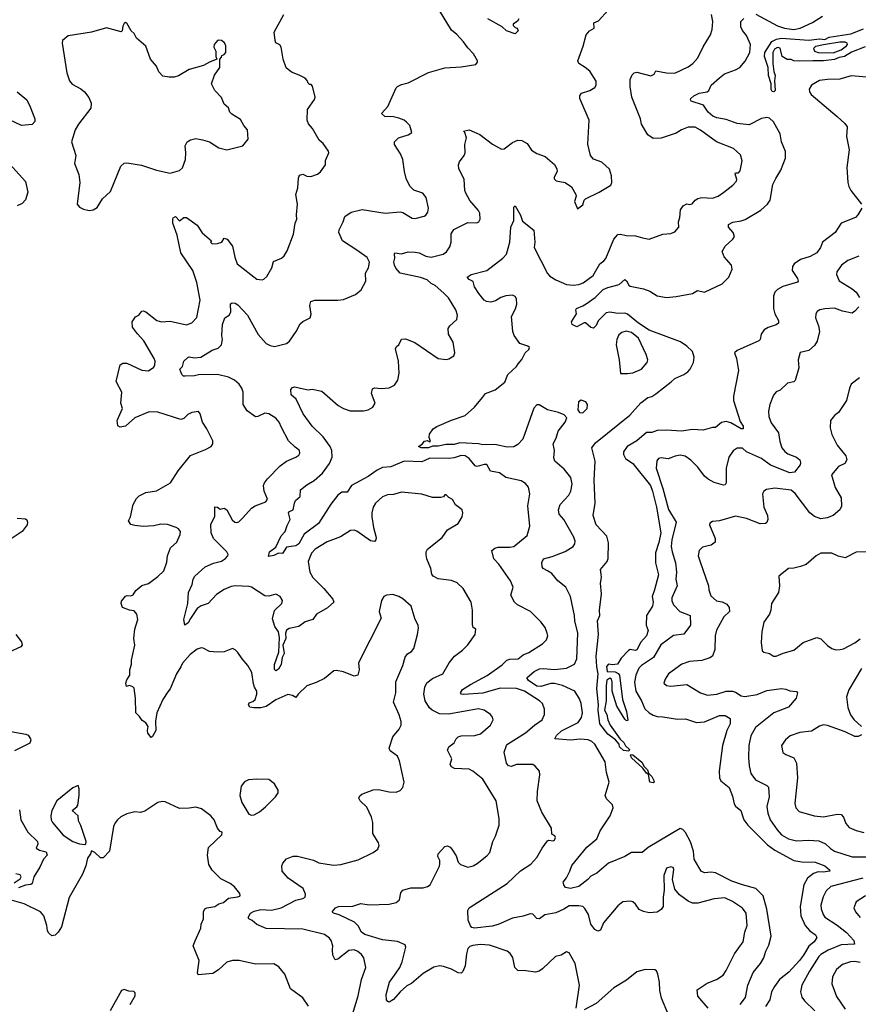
# Model space of a CAD drawing. Extents: x 1246230 to 1426786, y 660032 to 763141.
# Tile 442 of 566: x 1371733 to 1377932, y 698632 to 705908. Entities that reach past the tile are written whole.
import ezdxf

# ---------------------------------------------------------------- set-up
doc = ezdxf.new("R2010")
doc.units = 0

msp = doc.modelspace()

# ---------------------------------------------------------------- linework, layer by layer
at = {"layer": '0CON10XD'}
for points in [[(1374183.3, 698525), (1374234.4, 698695), (1374260, 698815), (1374292.5, 698905), (1374276, 698975), (1374259.7, 698999.7), (1374232.7, 699022.7), (1374203.9, 699033.9), (1374165, 699030), (1374085, 698966), (1374065, 698960), (1374047.5, 698995), (1374045.6, 699035), (1374046.5, 699065), (1374034.4, 699105), (1374022, 699122), (1373985, 699147.5), (1373826.5, 699186.5), (1373555, 699193.3), (1373485, 699222.5), (1373452.2, 699252.2), (1373426.2, 699265), (1373422.5, 699275), (1373440, 699305), (1373465, 699319.4), (1373515, 699332.5), (1373595, 699328.2), (1373665, 699345.4), (1373775, 699401.5), (1373825.8, 699414.2), (1373841.9, 699425), (1373846.4, 699446.4), (1373827.5, 699487.5), (1373717.5, 699565), (1373673.3, 699615), (1373670, 699655), (1373676.7, 699675), (1373705, 699706.2), (1373755, 699726.2), (1373785, 699726), (1373905, 699697.1), (1373945, 699678.1), (1374005, 699666.7), (1374055, 699661.5), (1374105.4, 699664.6), (1374235, 699699.2), (1374345, 699753.3), (1374380.7, 699779.3), (1374388.8, 699805), (1374383.8, 699825), (1374342, 699895), (1374342.5, 699975), (1374334.2, 700015), (1374299.8, 700089.8), (1374248.8, 700135), (1374240, 700155), (1374246.4, 700173.6), (1374262.5, 700185), (1374345, 700218.1), (1374385, 700220.8), (1374465, 700202.5), (1374515, 700200), (1374545, 700212.5), (1374565.9, 700234.1), (1374575.7, 700275), (1374541.3, 700431.3), (1374525.5, 700465.5), (1374472, 700505), (1374464.4, 700525), (1374491.2, 700608.8), (1374538, 700665), (1374552.5, 700695), (1374551.7, 700721.7), (1374537.7, 700772.3), (1374495.8, 700865.8), (1374512.5, 700935), (1374511.9, 701015), (1374564.2, 701135), (1374583.2, 701196.8), (1374598.8, 701221.2), (1374629.5, 701240.5), (1374645, 701262.5), (1374673.8, 701365), (1374680.8, 701415), (1374679.2, 701435), (1374656, 701475), (1374625.7, 701575), (1374565, 701628.8), (1374535, 701646.2), (1374490.7, 701659.3), (1374443.6, 701656.4), (1374423.6, 701646.4), (1374407.5, 701615), (1374390, 701535), (1374404, 701485), (1374236.7, 701155), (1374241.2, 701105), (1374232.5, 701065), (1374205, 701056.7), (1374125, 701088.8), (1374075, 701100), (1374055, 701096.7), (1373985, 701039.2), (1373925, 701010), (1373855, 700985.8), (1373790, 700925), (1373775, 700900), (1373750, 700915), (1373715, 700921.2), (1373625, 700882.5), (1373555, 700832.5), (1373515, 700822.9), (1373462.3, 700822.3), (1373435, 700828), (1373423.1, 700845), (1373429.2, 700860.8), (1373455, 700870), (1373473.8, 700885), (1373486.7, 700925), (1373486.2, 700945), (1373467.5, 700975), (1373460.7, 701000.7), (1373448.8, 701085), (1373420, 701135), (1373376.2, 701185), (1373345, 701232.5), (1373325, 701252.5), (1373305, 701262.5), (1373245, 701236.7), (1373195, 701233.8), (1373135, 701240), (1373090, 701265), (1373075, 701266), (1373045, 701256), (1372993.2, 701216.8), (1372935.7, 701154.3), (1372924.3, 701125), (1372891.9, 701075), (1372845, 700964), (1372828.2, 700941.8), (1372791.9, 700885), (1372745.6, 700785), (1372735.6, 700724.4), (1372739.2, 700655), (1372715, 700610), (1372705, 700603.3), (1372680.8, 700635), (1372676.2, 700655), (1372681.2, 700685), (1372665, 700712.5), (1372638.6, 700728.6), (1372618.9, 700758.9), (1372591.9, 700785), (1372587.5, 700895), (1372577.7, 700967.7), (1372568.3, 700978.3), (1372545, 700987.5), (1372521.7, 700981.7), (1372517.5, 701005), (1372525, 701030), (1372546.2, 701065), (1372547, 701103), (1372560, 701145), (1372558.8, 701175), (1372582.9, 701285), (1372575.8, 701335), (1372584.3, 701405), (1372605.8, 701475.8), (1372598.8, 701515), (1372578.8, 701538.8), (1372543.6, 701543.6), (1372493.6, 701563.6), (1372483.6, 701593.6), (1372485, 701610), (1372515, 701647.5), (1372527, 701653), (1372555, 701650), (1372572.3, 701657.7), (1372590.9, 701689.1), (1372635, 701726.2), (1372685, 701740.8), (1372755, 701793.8), (1372798, 701835), (1372819.7, 701900.3), (1372826, 701945), (1372848, 702005), (1372895, 702047.5), (1372920, 702105), (1372921.4, 702125), (1372905.8, 702145), (1372888.8, 702155), (1372825, 702178.5), (1372775, 702179.5), (1372725, 702168.9), (1372645, 702163.1), (1372585, 702169.2), (1372555, 702178.8), (1372536.7, 702205), (1372551.2, 702235), (1372571.4, 702325), (1372595, 702370), (1372615, 702388.8), (1372665.8, 702414.2), (1372745, 702426.7), (1372847.5, 702485), (1372904.5, 702575.5), (1372995, 702688.8), (1373107.3, 702732.7), (1373147.5, 702755), (1373160, 702775), (1373161.2, 702795), (1373115.8, 702885.8), (1373083.3, 702935), (1373067.5, 702995), (1373055, 703012.5), (1373004.1, 703005.9), (1372975, 702990), (1372945, 702960), (1372925, 702953.8), (1372755, 703006.7), (1372690.7, 703009.3), (1372585, 702966.7), (1372515, 702903.8), (1372475, 702897.5), (1372457, 702907), (1372453.3, 702945), (1372492.5, 703035), (1372480, 703075), (1372487.8, 703155), (1372446.9, 703235), (1372475, 703356.7), (1372495, 703370), (1372525, 703370.6), (1372635, 703317.1), (1372685, 703312.5), (1372725, 703340), (1372732.7, 703357.3), (1372733.3, 703385), (1372725.5, 703405), (1372650, 703535), (1372602.5, 703587.5), (1372566.2, 703635), (1372563.3, 703675), (1372588.8, 703711.2), (1372614.3, 703725.7), (1372635, 703753.3), (1372645, 703757.5), (1372665, 703750), (1372745.6, 703685.6), (1372780, 703675), (1372845, 703681.4), (1372965, 703654.2), (1373005, 703668), (1373042.9, 703707.1), (1373066.7, 703835), (1373041.1, 703965), (1373011.3, 704055), (1372923.2, 704185), (1372896.5, 704316.5), (1372864.4, 704405), (1372863.8, 704435), (1372867, 704443), (1372885, 704452.5), (1372915, 704422.5), (1372945, 704446.7), (1372965, 704446.2), (1373045, 704389.2), (1373081.7, 704331.7), (1373150, 704275), (1373142.5, 704265), (1373155, 704252.5), (1373195, 704254.2), (1373225.9, 704264.1), (1373245, 704292.5), (1373267.5, 704285), (1373305.8, 704235), (1373323, 704153), (1373340, 704105), (1373485, 703991.2), (1373525, 703986), (1373538.3, 703991.7), (1373558.8, 704011.2), (1373596.8, 704073.2), (1373608.9, 704121.1), (1373666.7, 704145), (1373687.2, 704162.8), (1373709.1, 704200.9), (1373755.8, 704324.2), (1373770, 704405), (1373781.9, 704435), (1373777.8, 704465), (1373786.7, 704545), (1373774.3, 704615), (1373788.6, 704665), (1373794.1, 704735.9), (1373801.2, 704758.8), (1373825, 704766.7), (1373855, 704751.2), (1373885, 704748.8), (1373933.6, 704766.4), (1373955, 704782.5), (1373992.5, 704835), (1373993.6, 704866.4), (1374017.5, 704925), (1374015, 704937.5), (1373975, 704993.3), (1373947, 705017), (1373898, 705105), (1373868.6, 705138.6), (1373856.7, 705165), (1373860, 705245), (1373910.9, 705319.1), (1373916, 705335), (1373897, 705417), (1373888.3, 705428.3), (1373875, 705430), (1373865, 705440), (1373858.3, 705458.3), (1373842.5, 705475), (1373799.1, 705499.1), (1373740.9, 705520.9), (1373701.8, 705551.8), (1373680.6, 705615), (1373665.8, 705705.8), (1373655, 705722.5), (1373627, 705737), (1373620, 705755), (1373614, 705815), (1373686.2, 705945)], [(1374325, 702057.1), (1374225, 702129.2), (1374205, 702135.8), (1374177.3, 702132.7), (1374105, 702087.5), (1374005, 702049.5), (1373916.7, 701995), (1373888.5, 701965), (1373864.5, 701905), (1373876.9, 701825), (1373900, 701785), (1373980.8, 701705), (1374046.8, 701626.8), (1374055.8, 701604.2), (1374008.7, 701561.3), (1373926.7, 701515), (1373900, 701475), (1373842.3, 701457.7), (1373795, 701424.4), (1373725, 701410), (1373705, 701396.9), (1373698.4, 701375), (1373700.2, 701335), (1373677.4, 701285), (1373688.6, 701225), (1373674, 701196), (1373666.4, 701143.6), (1373645, 701108.4), (1373625, 701096.8), (1373615.2, 701105.2), (1373617.2, 701142.8), (1373648.7, 701235), (1373653.9, 701343.9), (1373645, 701384.2), (1373617.5, 701425), (1373600.3, 701479.7), (1373616.9, 701543.1), (1373669.2, 701595), (1373674.3, 701615), (1373658.6, 701645), (1373625, 701664), (1373575, 701648.6), (1373545, 701650), (1373446, 701715), (1373429.3, 701719.3), (1373325, 701723.8), (1373295, 701718.8), (1373245, 701697.8), (1373188.6, 701661.4), (1373125, 701594), (1373075, 701576), (1373045, 701555.8), (1372995, 701484), (1372979.2, 701450.8), (1372953.3, 701433.3), (1372945.5, 701475), (1372974.4, 701595), (1372980, 701675), (1373008, 701735), (1373016, 701775), (1373028, 701795), (1373104.2, 701865), (1373165, 701892.5), (1373225, 701907.8), (1373254.6, 701925.4), (1373272, 701945), (1373274, 701955), (1373264.2, 701975), (1373165.8, 702075), (1373146.9, 702115), (1373145, 702180), (1373174.1, 702235.9), (1373175, 702307.5), (1373195, 702306.2), (1373215, 702290), (1373245, 702297.5), (1373265, 702286.7), (1373303.1, 702213.1), (1373323.8, 702195), (1373337.7, 702192.3), (1373351.7, 702198.3), (1373382.1, 702227.9), (1373445, 702297.5), (1373473.3, 702315), (1373552.5, 702345), (1373563.8, 702365), (1373540.8, 702425), (1373535.8, 702465), (1373542.9, 702485), (1373564.3, 702515), (1373658, 702612), (1373705, 702645.8), (1373775, 702675.8), (1373795, 702691.2), (1373804, 702705), (1373801.2, 702725), (1373768.1, 702748.1), (1373720.6, 702795), (1373666.9, 702895), (1373651.9, 702935), (1373625, 702964.4), (1373575, 702996.5), (1373545, 703001.4), (1373492.5, 702975), (1373475, 702974), (1373415, 703018), (1373384.6, 703065), (1373384.6, 703155), (1373375.3, 703185), (1373353.8, 703215), (1373321.1, 703245), (1373276.1, 703266.1), (1373194, 703286), (1373055, 703284.4), (1373025, 703275.5), (1372955, 703273.1), (1372943.8, 703273.8), (1372932.2, 703285), (1372916.7, 703325), (1372936.7, 703345), (1372946.2, 703385), (1372975, 703412), (1372985, 703417.5), (1373025, 703410), (1373072.5, 703415), (1373155, 703466.7), (1373198.6, 703481.4), (1373224.4, 703505), (1373232.5, 703545), (1373226.5, 703575), (1373230.8, 703655), (1373248.8, 703705), (1373280, 703725), (1373292.9, 703747.1), (1373291.7, 703808.3), (1373304.4, 703815.6), (1373325, 703813.3), (1373345, 703801.1), (1373417.3, 703725), (1373495, 703580.8), (1373554, 703515), (1373585, 703499.2), (1373615, 703494.2), (1373705, 703516), (1373726.4, 703533.6), (1373776.2, 703605), (1373805, 703660), (1373825, 703678.8), (1373880, 703705), (1373887.5, 703732.5), (1373878, 703795), (1373884.2, 703825.8), (1373915, 703835.8), (1374085, 703834.4), (1374125, 703840.6), (1374215, 703877.5), (1374257.9, 703912.1), (1374291.2, 703975), (1374288.8, 704035), (1374311.2, 704075), (1374318.9, 704115), (1374300.9, 704150.9), (1374225.4, 704205.4), (1374119.2, 704275), (1374092.5, 704335), (1374094, 704355), (1374124, 704415), (1374135, 704452.5), (1374184, 704485), (1374265, 704506.5), (1374435, 704478.5), (1374545, 704487.5), (1374565, 704482), (1374635, 704442.5), (1374655, 704438.6), (1374722.5, 704455), (1374735.9, 704464.1), (1374748.8, 704485), (1374753.3, 704515), (1374736.7, 704595), (1374712.5, 704625), (1374645, 704648.8), (1374617.7, 704677.7), (1374590, 704735), (1374576, 704785), (1374564, 704875), (1374547, 704917), (1374502, 704985), (1374503.3, 705005), (1374533.3, 705035), (1374605, 705056.7), (1374632.5, 705075), (1374616, 705125), (1374591.4, 705151.4), (1374573.8, 705165), (1374535, 705180), (1374495, 705188.9), (1374432, 705192), (1374407.5, 705215), (1374453.2, 705266.8), (1374515.8, 705404.2), (1374525.7, 705414.3), (1374555, 705430), (1374605, 705442), (1374755, 705517.5), (1374875, 705551.4), (1374995, 705560), (1375105, 705577.5), (1375117, 705593), (1375117.5, 705605), (1375086.7, 705655), (1375045, 705698.8), (1375014.3, 705744.3), (1374965, 705798.8), (1374925, 705831.2), (1374836.6, 705976.6)], [(1376820.6, 698605), (1376745, 698693.3), (1376741.4, 698738.6), (1376815, 698788.1), (1376883.8, 698816.2), (1376931.7, 698848.3), (1376955, 698882), (1377017.5, 699005), (1377081.5, 699095), (1377093.9, 699166.1), (1377111.1, 699215), (1377103.5, 699305), (1377075, 699341.9), (1377002.2, 699392.2), (1376945, 699418), (1376865, 699411.8), (1376745, 699380), (1376705, 699380.4), (1376674.1, 699394.1), (1376610.6, 699440.6), (1376574.3, 699484.3), (1376558, 699555), (1376568.3, 699628.3), (1376563, 699643), (1376545, 699647.5), (1376515, 699637.5), (1376494.2, 699585), (1376496.2, 699475), (1376489.2, 699425), (1376489.4, 699355), (1376475, 699332.5), (1376445, 699314.2), (1376385, 699309.2), (1376345, 699317.1), (1376312.2, 699332.2), (1376285, 699373.3), (1376265, 699388.8), (1376245, 699393.8), (1376191.2, 699388.8), (1376155, 699360), (1376048.6, 699235), (1376025, 699180), (1376006.4, 699173.6), (1375985, 699186), (1375953.9, 699223.9), (1375938.1, 699295), (1375909.8, 699339.8), (1375894.5, 699354.5), (1375865, 699360.6), (1375795, 699360.6), (1375754.7, 699335.3), (1375695, 699309.4), (1375615, 699294.4), (1375575, 699263.5), (1375555, 699265.5), (1375525, 699298.9), (1375505, 699300.5), (1375455, 699283.2), (1375375, 699268.1), (1375268.6, 699221.4), (1375225, 699208.8), (1375095, 699194.7), (1375075, 699200.9), (1375065, 699211.5), (1375048.1, 699255), (1375044.7, 699325), (1375055, 699344.2), (1375335, 699525.4), (1375435, 699618.9), (1375512, 699668), (1375555, 699716), (1375595.7, 699785), (1375635, 699840), (1375645, 699846.2), (1375675, 699840), (1375685.6, 699845), (1375694.2, 699865), (1375688, 699878), (1375665, 699890), (1375663.9, 699933.9), (1375593, 700053), (1375558.8, 700135), (1375560.8, 700205), (1375578.3, 700328.3), (1375573.9, 700353.9), (1375542.7, 700392.7), (1375525, 700404), (1375405, 700403.1), (1375365, 700389.1), (1375345, 700394.1), (1375331.2, 700415), (1375313.3, 700495), (1375330, 700545), (1375339.2, 700555), (1375471.3, 700638.7), (1375537.5, 700695), (1375595, 700734.2), (1375613.1, 700775), (1375613, 700813), (1375596.9, 700855), (1375575.9, 700875.9), (1375465, 700947.4), (1375405.3, 700964.7), (1375285, 700969.5), (1375155, 700932.5), (1375015, 700920.5), (1374998.1, 700925), (1374991.8, 700935), (1375005, 700957.5), (1375065, 700996.5), (1375188.8, 701061.2), (1375298.6, 701141.4), (1375333.3, 701175), (1375355, 701182), (1375416.7, 701185), (1375454.5, 701215.5), (1375495, 701231.4), (1375596.7, 701295), (1375628, 701325), (1375635.8, 701354.2), (1375632.5, 701375), (1375617, 701417), (1375585, 701458.8), (1375507.5, 701535), (1375412, 701585), (1375390, 701605), (1375364.3, 701655), (1375379.6, 701715), (1375361.4, 701761.4), (1375275, 701885.7), (1375238.6, 701925), (1375223.8, 701985), (1375245, 702004), (1375269.7, 702010.3), (1375355, 702009.1), (1375385, 702014.6), (1375485, 702096.2), (1375503.1, 702165), (1375488.8, 702315), (1375503.3, 702405), (1375494.3, 702454.3), (1375470.8, 702480.8), (1375439.7, 702499.7), (1375325, 702525.5), (1375278.4, 702558.4), (1375212.1, 702572.1), (1375185, 702620), (1375165, 702621.4), (1375115, 702606.5), (1375100.5, 702610.5), (1375055.8, 702665.8), (1375025, 702685.4), (1374995, 702686.9), (1374945, 702670.4), (1374906.1, 702666.1), (1374765, 702668.4), (1374728.6, 702651.4), (1374705, 702640.3), (1374575, 702645.4), (1374475, 702603.3), (1374415, 702598.9), (1374375, 702580.4), (1374307.5, 702532.5), (1374185.4, 702465), (1374152.3, 702417.7), (1374115, 702416.4), (1374085.4, 702395), (1374032.7, 702327.3), (1373942.5, 702185), (1373835, 702106.2), (1373795, 702034.5), (1373775, 702021.2), (1373705, 702010), (1373675.8, 701964.2), (1373645, 701966.2), (1373611.5, 701948.5), (1373571.7, 701941.7), (1373580.4, 701975), (1373625, 702010), (1373666, 702095), (1373695, 702126.2), (1373708.7, 702171.3), (1373732.2, 702215), (1373720, 702265), (1373726.1, 702273.9), (1373754.2, 702285.8), (1373762.9, 702335), (1373772.5, 702355), (1373806, 702385), (1373807.5, 702435), (1373855, 702471.4), (1373908.3, 702501.7), (1373972, 702558), (1374022.7, 702627.3), (1374042.2, 702675), (1374040.3, 702725), (1374027.5, 702755), (1373976.1, 702826.1), (1373895, 702904.2), (1373828, 702995), (1373776.2, 703105), (1373738.8, 703135), (1373736.7, 703175), (1373749.3, 703190.7), (1373765, 703193.8), (1373865, 703172.5), (1373895, 703177.5), (1373965, 703162.5), (1374086.9, 703056.9), (1374125, 703034.4), (1374175, 703018.6), (1374275, 703018.6), (1374307.5, 703025), (1374343.3, 703045), (1374361.2, 703075), (1374333.8, 703145), (1374340.7, 703179.3), (1374355, 703186.7), (1374405, 703182), (1374463, 703187), (1374502.1, 703207.9), (1374527.5, 703245), (1374536.7, 703295), (1374531.9, 703385), (1374510, 703475), (1374518, 703492), (1374536.2, 703505), (1374555, 703546.2), (1374585, 703549.2), (1374652.4, 703522.4), (1374825, 703404), (1374885, 703397.5), (1374905, 703402.5), (1374942.5, 703425), (1374950, 703445), (1374936, 703525), (1374903.3, 703585), (1374900, 703625), (1374912.5, 703645), (1374965, 703692.5), (1374968.8, 703725), (1374957.5, 703765), (1374903.2, 703853.2), (1374866.9, 703886.9), (1374805, 703944), (1374775, 703959.2), (1374745.3, 703985.3), (1374695, 704002.2), (1374546.2, 704035), (1374512.6, 704072.6), (1374502.8, 704092.8), (1374498.9, 704115), (1374505.5, 704145), (1374503.2, 704176.8), (1374506.1, 704183.9), (1374555, 704178.1), (1374605, 704192.2), (1374655, 704190.8), (1374685, 704185.4), (1374735, 704161.2), (1374775, 704153.6), (1374863.3, 704175), (1374886.7, 704193.3), (1374911.7, 704228.3), (1374921.1, 704265), (1374921.1, 704325), (1374942.2, 704357.8), (1375045, 704409.2), (1375113, 704407), (1375126.1, 704413.9), (1375136.2, 704435), (1375135, 704477.5), (1375125, 704498.8), (1375060.9, 704570.9), (1375030.5, 704625), (1375023.4, 704646.6), (1375018.5, 704728.5), (1374978.6, 704805), (1374975.8, 704835), (1374982.9, 704857.1), (1375018.8, 704905), (1375025.8, 704925), (1375024.3, 704985.7), (1375035.8, 705035.8), (1375023.6, 705073.6), (1375013.3, 705085), (1375055, 705093.3), (1375135, 705060), (1375227.6, 704987.6), (1375295, 704950), (1375315, 704954), (1375375, 705000), (1375415, 705018.6), (1375445, 705016), (1375483.6, 704993.6), (1375515, 704943.8), (1375555, 704918), (1375615.8, 704895.8), (1375685, 704837.5), (1375703.8, 704805), (1375706.2, 704785), (1375683.3, 704745), (1375683, 704733), (1375697.5, 704717.5), (1375765, 704704), (1375811.7, 704671.7), (1375844, 704615), (1375846.1, 704603.9), (1375833.8, 704565), (1375855, 704510), (1375895, 704540), (1375906.1, 704573.9), (1375915.9, 704584.1), (1376016.4, 704633.6), (1376101.2, 704685), (1376110, 704705), (1376108, 704755), (1376092.3, 704802.3), (1376036.7, 704855), (1375975, 704877.5), (1375950.8, 704905), (1375932.7, 704987.3), (1375941.4, 705165), (1375873.1, 705325), (1375874.2, 705345), (1375885.7, 705364.3), (1375946.6, 705383.4), (1375984.4, 705405.6), (1375994.2, 705425), (1375994.2, 705454.2), (1375946.6, 705526.6), (1375913.8, 705555), (1375865, 705583.8), (1375857.5, 705605), (1375897.2, 705712.8), (1375919.2, 705795), (1375943.8, 705825), (1375978, 705845), (1375977.5, 705885), (1376011.1, 705898.9), (1376081.7, 705978.3)], [(1375355.9, 704265), (1375361.9, 704375), (1375384.5, 704425), (1375386.4, 704523.6), (1375395, 704533.3), (1375435, 704464), (1375450, 704420), (1375532.7, 704352.7), (1375540, 704265), (1375535.8, 704225), (1375633.1, 704033.1), (1375651.8, 704011.8), (1375695.5, 703985.5), (1375775, 703951.1), (1375825, 703945.6), (1375865, 703950.5), (1375897.4, 703962.6), (1375971.7, 704018.3), (1376020, 704105), (1376051.2, 704125), (1376065, 704144), (1376125.7, 704285), (1376155, 704320), (1376175, 704324.2), (1376215, 704314.4), (1376285, 704310), (1376336.7, 704295), (1376385, 704286), (1376487.3, 704322.7), (1376545, 704328.8), (1376575, 704340), (1376603.8, 704375), (1376603.3, 704415), (1376613, 704447), (1376617, 704503), (1376637, 704533), (1376665, 704547.5), (1376685, 704542.5), (1376703.6, 704546.4), (1376725, 704573.3), (1376745, 704586.2), (1376776.1, 704593.9), (1376855, 704589.4), (1376895, 704602.9), (1376937.6, 704632.4), (1377003.8, 704685), (1377030.8, 704715), (1377034, 704726), (1377020.7, 704769.3), (1377024.2, 704775.8), (1377045, 704776.2), (1377059.4, 704790.6), (1377072, 704865), (1377060.3, 704910.3), (1377010, 704955), (1376884, 705005), (1376765, 705092.5), (1376725, 705112.5), (1376675, 705114), (1376625, 705094), (1376585, 705069.2), (1376475, 705032.5), (1376415, 705029.4), (1376376.4, 705056.4), (1376328.8, 705135), (1376320.6, 705175), (1376256.9, 705335), (1376244.6, 705415.4), (1376245.8, 705465), (1376259.5, 705500.5), (1376274.3, 705515.7), (1376295, 705520), (1376397.3, 705492.7), (1376423.3, 705505), (1376435, 705529.2), (1376515, 705514.7), (1376575, 705513.3), (1376675, 705560), (1376708.6, 705585), (1376744.4, 705625), (1376783.8, 705706.2), (1376840, 705795), (1376852.5, 705835), (1376855.7, 705894.3), (1376847.5, 705945)], [(1377175, 705948.9), (1377335, 705863.5), (1377385, 705845.5), (1377455, 705836.6), (1377501.2, 705845), (1377593.5, 705886.5), (1377667.5, 705935)], [(1372245, 704497.5), (1372275, 704502.5), (1372305, 704520), (1372345, 704584), (1372405, 704637.5), (1372480.8, 704825), (1372505, 704847.5), (1372525, 704851.2), (1372632.7, 704832.7), (1372745, 704796), (1372845.9, 704774.1), (1372915, 704793.3), (1372935, 704812.5), (1372958, 704875), (1372962, 704925), (1372956, 704975), (1372971.2, 705005), (1372995, 705020), (1373035, 705029.2), (1373085, 705020), (1373135, 705006.2), (1373205, 704961.2), (1373265, 704946.2), (1373382.5, 704975), (1373422.5, 705025), (1373416, 705095), (1373390, 705125), (1373365, 705170), (1373300.5, 705210.5), (1373286.7, 705225), (1373275.8, 705255.8), (1373244.2, 705284.2), (1373225, 705333.3), (1373176, 705385), (1373150, 705435), (1373172.3, 705497.7), (1373212.5, 705555), (1373213, 705617), (1373225, 705630), (1373227.5, 705642.5), (1373245, 705650), (1373257.5, 705665), (1373256, 705715), (1373245.8, 705735.8), (1373225, 705753.3), (1373205, 705757.5), (1373195, 705753.3), (1373171.2, 705725), (1373168.8, 705705), (1373182.5, 705675), (1373182.5, 705635), (1373190, 705615), (1373135, 705594), (1373090.9, 705569.1), (1372985, 705540), (1372905.8, 705494.2), (1372875, 705484.2), (1372837.3, 705482.7), (1372791.7, 705491.7), (1372762, 705522), (1372744, 705565), (1372698.8, 705615), (1372665, 705712.5), (1372595, 705772.5), (1372580, 705805), (1372556.7, 705826.7), (1372525, 705882.5), (1372515, 705887.5), (1372505, 705880), (1372495, 705860), (1372490, 705825), (1372481.7, 705818.3), (1372373.3, 705846.7), (1372263.8, 705816.2), (1372092, 705788), (1372050, 705755), (1372046.7, 705735), (1372081.2, 705515), (1372101.2, 705455), (1372121.2, 705431.2), (1372185, 705398), (1372211.2, 705375), (1372244.1, 705334.1), (1372262, 705292), (1372258.8, 705255), (1372166.2, 705135), (1372143.3, 705095), (1372116.2, 705005), (1372146.7, 704905), (1372138.8, 704845), (1372168.8, 704765), (1372176.1, 704703.9), (1372157.5, 704545), (1372173.6, 704523.6), (1372205, 704507.5), (1372245, 704497.5)], [(1375422.5, 705915), (1375412.9, 705897.1), (1375380, 705875), (1375380, 705865), (1375395, 705850), (1375410, 705845), (1375416.7, 705826.7), (1375395, 705803.3), (1375330, 705825), (1375300, 705855), (1375193.8, 705915)], [(1376548.1, 703231.9), (1376575, 703255.4), (1376642.5, 703285), (1376671.1, 703305), (1376689.6, 703325), (1376712.5, 703375), (1376717.7, 703415), (1376707.1, 703455), (1376665, 703496.4), (1376618.5, 703528.5), (1376385, 703614.4), (1376306.6, 703665), (1376225, 703732.4), (1376205, 703740), (1376155, 703736), (1376095, 703747.3), (1376068.9, 703741.1), (1376007.7, 703682.3), (1375995, 703647.5), (1375975, 703627.5), (1375955, 703632.5), (1375915, 703667.5), (1375905, 703667.5), (1375851.7, 703638.3), (1375817.5, 703655), (1375812.5, 703675), (1375848.8, 703735), (1375843.3, 703765), (1375847.5, 703775), (1375895, 703792.5), (1375920.9, 703809.1), (1375985.5, 703854.5), (1376045.6, 703915), (1376079.7, 703929.7), (1376165, 703951.9), (1376205, 703988), (1376218.6, 703978.6), (1376234.4, 703945), (1376245, 703937.8), (1376345, 703920.3), (1376391.3, 703901.3), (1376445, 703867.8), (1376515, 703855.6), (1376585, 703861.4), (1376705, 703884.3), (1376744.1, 703905.9), (1376795.6, 703894.4), (1376925, 703956.1), (1376974.6, 704005), (1376998.8, 704065), (1376993.3, 704095), (1376940, 704155), (1376924.3, 704194.3), (1376946.6, 704233.4), (1377003.8, 704285), (1377016.2, 704305), (1377006.9, 704335), (1376971.4, 704375), (1376972.9, 704395), (1377005, 704411.4), (1377065, 704420.6), (1377095, 704431.4), (1377210.4, 704499.6), (1377259.2, 704545), (1377280.6, 704575), (1377300.7, 704689.3), (1377320.8, 704735), (1377360, 704795), (1377392.5, 704885), (1377394.2, 704935), (1377364.4, 705005), (1377354.5, 705065), (1377305, 705151.9), (1377275, 705179.6), (1377255, 705184.5), (1377215, 705177.3), (1377125, 705130), (1377035, 705140), (1376955, 705171.2), (1376885, 705183.1), (1376855.6, 705195), (1376820.7, 705225), (1376786.7, 705276.7), (1376696, 705305), (1376690, 705315), (1376692.9, 705325), (1376715.4, 705344.6), (1376755.4, 705364.6), (1376815, 705375.8), (1376826, 705385), (1376845, 705423.8), (1376905, 705478), (1376942.8, 705507.2), (1377025, 705536.5), (1377054.7, 705555.3), (1377095, 705601.5), (1377129.8, 705665), (1377135.3, 705725.3), (1377105, 705791.2), (1377076.8, 705826.8), (1377064.3, 705855), (1377064.2, 705895), (1377084.5, 705915.5)], [(1377982.8, 705707.2), (1377881.3, 705668.7), (1377829.2, 705635), (1377790.7, 705629.3), (1377755, 705612.7), (1377675, 705603.8), (1377595.4, 705604.6), (1377495, 705600.6), (1377454.5, 705604.5), (1377435, 705614), (1377405, 705614), (1377369.2, 705635), (1377355, 705696.7), (1377335, 705703.3), (1377310.9, 705689.1), (1377298.6, 705665), (1377298.6, 705585), (1377307.5, 705525), (1377318.1, 705495), (1377312.2, 705455), (1377317.3, 705385), (1377306.2, 705375), (1377295, 705376.9), (1377288.1, 705391.9), (1377286.9, 705435), (1377268.9, 705495), (1377265.6, 705555.6), (1377237.5, 705635), (1377241.4, 705665), (1377293, 705747), (1377326.7, 705765), (1377365, 705771.5), (1377565, 705755.5), (1377645, 705765.5), (1377685, 705762.5), (1377715, 705778.1), (1377875.7, 705804.3), (1377970.6, 705839.4)], [(1377745, 705662.5), (1377805, 705686), (1377843.8, 705715), (1377851.2, 705725), (1377850, 705735), (1377835, 705741.4), (1377795, 705742.9), (1377675, 705723.1), (1377615, 705710), (1377600.8, 705695), (1377608.8, 705675), (1377634.3, 705664.3), (1377745, 705662.5)], [(1378025, 705480.8), (1377877.9, 705492.1), (1377795, 705467.5), (1377703.8, 705466.2), (1377645, 705457.8), (1377585, 705424), (1377568, 705395), (1377570.8, 705375), (1377582.9, 705355), (1377775, 705192.1), (1377831.7, 705141.7), (1377849.6, 705115), (1377844.7, 705045), (1377864.7, 704945), (1377847.8, 704815), (1377854, 704704), (1377860.9, 704675), (1377876.9, 704645), (1377956.2, 704545)], [(1371714.6, 705374.6), (1371784.3, 705315), (1371810.6, 705265), (1371844.4, 705175), (1371844.4, 705155), (1371825, 705133.5), (1371745, 705125.6), (1371615, 705187.5)], [(1371610.8, 704895), (1371775, 704713.3), (1371793.9, 704633.9), (1371776.7, 704576.7), (1371751.3, 704548.7), (1371715, 704532.2)], [(1377957.5, 704515), (1377928.8, 704465), (1377910, 704445), (1377805.8, 704404.2), (1377760.8, 704335), (1377667.2, 704262.8), (1377651.4, 704225), (1377624.2, 704185), (1377575, 704158.9), (1377503.8, 704135), (1377456.6, 704103.4), (1377444.2, 704085), (1377441.9, 704055), (1377481.1, 703995), (1377487.5, 703975), (1377482.7, 703967.3), (1377373.1, 703936.9), (1377334.3, 703915), (1377315.4, 703894.6), (1377304.1, 703865.9), (1377304.6, 703775), (1377315.3, 703735.3), (1377342.9, 703685), (1377340.8, 703665), (1377325, 703652.2), (1377265.4, 703634.6), (1377234.7, 703615.3), (1377214.4, 703585), (1377206, 703545), (1377196.7, 703535), (1377035, 703464.2), (1377015.8, 703445), (1377032.2, 703405), (1377045.3, 703315.3), (1377009.1, 703125), (1377008.2, 703095), (1377057.9, 702937.9), (1377080, 702905), (1377080, 702885), (1377065, 702884.4), (1376990, 702930), (1376955, 702939.6), (1376919.4, 702930.6), (1376875, 702893.8), (1376855, 702893.8), (1376785.6, 702874.4), (1376745, 702877.5), (1376705, 702880.7), (1376625, 702866.7), (1376514.1, 702875.9), (1376445, 702871.2), (1376405, 702857.3), (1376365, 702858), (1376294.2, 702795), (1376223.3, 702755), (1376196.2, 702715), (1376196.2, 702695), (1376210, 702665), (1376265, 702628), (1376394.3, 702465), (1376410, 702425), (1376440, 702305), (1376471.1, 702115), (1376457.4, 702045), (1376432.8, 701967.2), (1376431.7, 701895), (1376453.8, 701805), (1376424.4, 701694.4), (1376406.9, 701645), (1376414.5, 701605), (1376410.5, 701575), (1376365.8, 701505), (1376363.1, 701435), (1376379.2, 701395), (1376365, 701354.3), (1376325, 701308.1), (1376295, 701252.7), (1376285, 701247.5), (1376246, 701254), (1376232.9, 701247.1), (1376179.4, 701190.6), (1376152.5, 701145), (1376115, 701140), (1376085, 701146.2), (1376070.7, 701129.3), (1376075, 701092), (1376135, 701088.1), (1376156.9, 701076.9), (1376165.6, 701065), (1376189.2, 700885), (1376218.1, 700795), (1376227.7, 700732.3), (1376225, 700727.5), (1376215, 700730), (1376205, 700740), (1376146.1, 700836.1), (1376112.5, 700945), (1376113.3, 701015), (1376107.5, 701035), (1376095, 701042.5), (1376072.5, 701027.5), (1376066.7, 700985), (1376066.7, 700875), (1376056, 700805), (1376073.3, 700775), (1376080, 700735), (1376097.1, 700695), (1376172.3, 700592.3), (1376197.5, 700567.5), (1376211.4, 700541.4), (1376240, 700515), (1376235, 700502.9), (1376195, 700506.9), (1376167.5, 700535), (1376164.4, 700555), (1376137.2, 700587.3), (1376079.1, 700629.1), (1376020.3, 700705), (1376007.6, 700805), (1376012.3, 700845), (1375998.9, 700965), (1376009.7, 701075), (1375997.8, 701125), (1375993.8, 701205), (1376010, 701365), (1376004.4, 701465), (1376020, 701505), (1376018.1, 701545), (1376032.9, 701665), (1376025.7, 701745), (1376034.3, 701785), (1376031.1, 701811.1), (1376026, 701845), (1376074.7, 701905.3), (1376082.2, 701927.7), (1376085, 702042.5), (1376071.8, 702091.8), (1375995, 702176.2), (1375971.8, 702245), (1375985.3, 702335), (1375978, 702505), (1375986.4, 702645), (1375963.1, 702745), (1375989.8, 702780.2), (1376243.6, 702986.4), (1376324.2, 703075.8), (1376374.8, 703115.2), (1376405.3, 703124.7), (1376435, 703142.7), (1376548.1, 703231.9)], [(1377057.9, 698632.1), (1377097, 698683), (1377116, 698774), (1377153.5, 698866.5), (1377208.5, 698935), (1377232.7, 698975), (1377248.1, 699025), (1377271.4, 699068.6), (1377287.1, 699135), (1377256.4, 699336.4), (1377227.3, 699435), (1377175, 699488.5), (1377075, 699514.1), (1376997.1, 699542.9), (1376875, 699603.5), (1376845, 699608.2), (1376795, 699603.1), (1376771.2, 699615), (1376717.8, 699705), (1376714.2, 699765), (1376692.3, 699832.3), (1376655, 699902.2), (1376635, 699924.3), (1376615, 699931.9), (1376378.3, 699791.7), (1376335, 699754.4), (1376255, 699753.5), (1376206.1, 699723.9), (1376085, 699675.5), (1375999.3, 699600.7), (1375955, 699579.6), (1375932.5, 699555), (1375865, 699503.3), (1375805, 699488.2), (1375766.7, 699495), (1375753.8, 699515), (1375750, 699535), (1375775, 699566.7), (1375800, 699615), (1375813.2, 699656.8), (1375925, 699794), (1375997.8, 699855), (1376022.5, 699915), (1376096.9, 700025), (1376120, 700085), (1376115.8, 700105.8), (1376070.7, 700150.7), (1376059.2, 700175), (1376090, 700275), (1376071.5, 700345), (1376060.6, 700425), (1375984.3, 700555), (1375960.8, 700575), (1375934, 700586), (1375875, 700591.4), (1375805, 700584.1), (1375687.5, 700595), (1375700.2, 700619.8), (1375738.1, 700651.9), (1375861.1, 700715), (1375885, 700751.2), (1375892.5, 700785), (1375882.7, 700855), (1375870.2, 700890.2), (1375835.6, 700945), (1375745, 700988.3), (1375685, 701003.4), (1375658.2, 701001.8), (1375585, 700981.8), (1375555, 700982.8), (1375494.8, 701024.8), (1375482.5, 701045), (1375535, 701090.5), (1375575, 701110.4), (1375605, 701113.8), (1375685, 701106.4), (1375774, 701116), (1375834, 701145), (1375850.9, 701185), (1375859.1, 701375), (1375835.6, 701465), (1375834.4, 701505), (1375803.1, 701645), (1375768.8, 701715), (1375710.3, 701760.3), (1375665, 701816), (1375633.3, 701835), (1375603.2, 701853.2), (1375595.8, 701865), (1375593, 701897), (1375603.8, 701925), (1375668.5, 701941.5), (1375765, 701978.9), (1375822.9, 702015), (1375836.9, 702035), (1375839.4, 702055), (1375828.9, 702085), (1375754.4, 702215), (1375720.6, 702255), (1375714.4, 702285), (1375726.9, 702325), (1375791.4, 702395), (1375806.9, 702423.1), (1375815.5, 702475), (1375806.7, 702525), (1375756.6, 702586.6), (1375688, 702645), (1375681.3, 702671.3), (1375687.1, 702725), (1375677.1, 702775), (1375697.8, 702815), (1375712, 702868), (1375763.8, 702935), (1375776.4, 702966.4), (1375758.1, 702988.1), (1375716.1, 703006.1), (1375635, 703025.3), (1375572.2, 703062.2), (1375555, 703061.5), (1375533.6, 703036.4), (1375451.1, 702808.9), (1375415, 702767.8), (1375385, 702752.5), (1375335, 702748.5), (1375245, 702768.6), (1375155, 702765.5), (1375124.6, 702774.6), (1374985, 702780.3), (1374945, 702770), (1374885, 702769.2), (1374825, 702756), (1374784, 702756), (1374754.5, 702744.5), (1374700, 702745), (1374680, 702755), (1374708.9, 702771.1), (1374725.7, 702794.3), (1374745, 702798.8), (1374765, 702787.5), (1374770, 702790), (1374760.5, 702820.5), (1374762.5, 702845), (1374788.8, 702885), (1374815, 702902), (1374925, 702948.8), (1375025, 702982), (1375094.2, 703045), (1375152.9, 703117.1), (1375175, 703146.2), (1375248.3, 703171.7), (1375319.7, 703230.3), (1375342, 703285), (1375405.8, 703344.2), (1375416.2, 703365), (1375445, 703396.7), (1375470, 703445), (1375495, 703470), (1375500, 703485), (1375490, 703495), (1375430, 703515), (1375386.7, 703575), (1375376.7, 703605), (1375369.2, 703715), (1375397.9, 703772.1), (1375407.1, 703805), (1375405.6, 703845), (1375395, 703862.5), (1375375, 703871.9), (1375325, 703866.7), (1375288.8, 703855), (1375250.7, 703829.3), (1375215, 703821.8), (1375183.3, 703825), (1375166.2, 703835), (1375126.2, 703885), (1375094, 703935), (1375084.2, 703974.2), (1375055, 703988.8), (1375040, 704005), (1375070, 704025), (1375185.5, 704054.5), (1375305, 704144.7), (1375330, 704175), (1375355.9, 704265)], [(1377935, 704160), (1377855, 704128.6), (1377807.2, 704092.8), (1377774, 704045), (1377770, 704025), (1377789.1, 703979.1), (1377885, 703918.6), (1377915, 703893.8), (1377941.2, 703855)], [(1377936.2, 703785), (1377907, 703753), (1377885, 703740), (1377815, 703752.9), (1377755, 703775.7), (1377685, 703772.5), (1377646.1, 703763.9), (1377628.3, 703751.7), (1377618.8, 703735), (1377616.2, 703705), (1377637.5, 703645), (1377644.4, 703605), (1377627.7, 703532.3), (1377608.6, 703501.4), (1377565, 703464), (1377501.7, 703448.3), (1377486.2, 703395), (1377490.8, 703335), (1377465, 703241.2), (1377455, 703232), (1377407.3, 703222.7), (1377355, 703171.2), (1377325, 703157.5), (1377305, 703132.5), (1377277.5, 703065), (1377267.1, 703015), (1377270, 702975), (1377287.9, 702927.9), (1377340.8, 702855), (1377350.9, 702790.9), (1377367.1, 702745), (1377387.8, 702717.8), (1377410.6, 702700.6), (1377473.8, 702675), (1377498.2, 702655), (1377504.5, 702635), (1377502.5, 702617.5), (1377460, 702565), (1377425, 702559.2), (1377281.9, 702615), (1377215.5, 702665.5), (1377105, 702713.9), (1377075, 702742.7), (1377037.2, 702742.8), (1377007, 702723), (1376973.9, 702676.1), (1376955.5, 702595), (1376955.4, 702484.6), (1376948.3, 702471.7), (1376935, 702468.9), (1376865, 702487.3), (1376822.4, 702512.4), (1376795.3, 702535.3), (1376745, 702602.5), (1376693.1, 702653.1), (1376651.7, 702681.7), (1376615, 702690), (1376576.9, 702683.1), (1376527.3, 702662.7), (1376475, 702670), (1376455, 702666), (1376442.1, 702647.9), (1376437.3, 702595), (1376487.4, 702442.6), (1376529.3, 702289.3), (1376584.2, 702195), (1376553.8, 702063.8), (1376549.2, 702015), (1376554.6, 701975), (1376579.1, 701895), (1376586.5, 701825), (1376582.3, 701775), (1376591.6, 701725), (1376553.6, 701636.4), (1376553.4, 701613.4), (1376565, 701584), (1376612, 701535), (1376688, 701505), (1376690.6, 701435), (1376642.2, 701367.8), (1376565, 701357.1), (1376471.5, 701288.5), (1376417.9, 701195), (1376329.4, 701135), (1376310.5, 701115), (1376287.5, 701065), (1376278.4, 701011.6), (1376287.2, 700945), (1376329.6, 700875), (1376354.4, 700815), (1376385, 700785.6), (1376415, 700769.1), (1376445, 700759.2), (1376487.5, 700757.5), (1376595, 700738.1), (1376655, 700740.8), (1376735, 700714), (1376795, 700719.5), (1376905.5, 700765.5), (1376946.6, 700766.6), (1376983.3, 700745), (1376983.3, 700705), (1376958.6, 700655), (1376926.7, 700545), (1376902.2, 700355), (1376905.5, 700305), (1376915, 700282.5), (1376975.8, 700235), (1377001.5, 700171.5), (1377015, 700114), (1377025, 700097.5), (1377063.3, 700065), (1377074.5, 700024.5), (1377084.5, 699995), (1377114.6, 699955), (1377261.4, 699811.4), (1377315, 699770.5), (1377455, 699694), (1377515, 699684.7), (1377612.9, 699682.9), (1377684, 699655), (1377717.5, 699625), (1377720, 699615), (1377672, 699608), (1377635, 699611.8), (1377601.5, 699598.5), (1377556.8, 699563.2), (1377530, 699515), (1377501.2, 699355), (1377506.6, 699286.6), (1377540, 699215), (1377574.5, 699175), (1377615.8, 699145), (1377624, 699125), (1377605.7, 699095), (1377565, 699062.1), (1377527.5, 698995), (1377497.2, 698955), (1377419, 698871), (1377348.8, 698815), (1377311.5, 698765), (1377290.4, 698725), (1377278.5, 698665), (1377246.2, 698615)], [(1376225, 703292.5), (1376265, 703298.8), (1376330, 703325), (1376372, 703375), (1376376, 703395), (1376364.2, 703435), (1376305.6, 703555), (1376255, 703596.2), (1376215, 703606.5), (1376182.6, 703597.4), (1376161.3, 703578.7), (1376145.7, 703545), (1376142.9, 703505), (1376163.8, 703395), (1376173, 703293), (1376225, 703292.5)], [(1377939.7, 703260.3), (1377880, 703215), (1377866.2, 703185), (1377844.3, 703095), (1377785, 703005.8), (1377755, 702984), (1377725, 702946.2), (1377723.2, 702893.2), (1377735, 702843.3), (1377775.6, 702765), (1377838.9, 702685), (1377847.1, 702655), (1377830.8, 702629.2), (1377784.3, 702605.7), (1377734, 702545), (1377760.6, 702450.6), (1377805.5, 702375.5), (1377807.5, 702312.5), (1377795, 702286.2), (1377746.2, 702245), (1377702.4, 702227.6), (1377655, 702219.4), (1377607.8, 702237.8), (1377574.1, 702264.1), (1377465, 702407.5), (1377435, 702431.4), (1377314.2, 702445.8), (1377254.2, 702435.8), (1377233.3, 702425), (1377223.8, 702405), (1377234.4, 702305), (1377259.2, 702245), (1377262, 702215), (1377255, 702193.3), (1377245, 702184), (1377205, 702182.5), (1377105, 702221.9), (1377025, 702238.9), (1376905, 702204.2), (1376855, 702200), (1376835, 702186.7), (1376832, 702175), (1376872.9, 702075), (1376873.2, 702046.8), (1376845, 702025.7), (1376779.7, 702010.3), (1376755, 701986), (1376748.1, 701945), (1376761.5, 701901.5), (1376824.3, 701725), (1376825.6, 701695), (1376841.5, 701651.5), (1376884.6, 701614.6), (1376925.4, 701605.4), (1376958.8, 701588.8), (1376976.9, 701565), (1376979.2, 701535), (1376938, 701495), (1376884, 701396), (1376873.6, 701355), (1376870.9, 701255), (1376854.2, 701205), (1376835, 701192.7), (1376775, 701173.1), (1376685, 701164.4), (1376626.2, 701145), (1376529.2, 701075), (1376503.8, 701035), (1376493.3, 701005), (1376515, 700987.5), (1376545, 700984), (1376665, 700995.6), (1376765, 700933.1), (1376817.4, 700917.4), (1376885, 700924.5), (1376954.1, 700945.9), (1377002.5, 700945), (1377025, 700938.5), (1377065, 700911.2), (1377092.2, 700907.8), (1377185, 700922.5), (1377255, 700950), (1377365, 700966), (1377395, 700961.2), (1377425, 700948), (1377475, 700942.5), (1377482.5, 700935), (1377472.5, 700895), (1377415, 700828.1), (1377307.1, 700785), (1377171.8, 700678.2), (1377137.5, 700615), (1377121.5, 700545), (1377119.1, 700455), (1377124.6, 700394.6), (1377137.8, 700337.8), (1377170.9, 700290.9), (1377255, 700249.4), (1377266.9, 700236.9), (1377273.2, 700165), (1377256.2, 700095), (1377261.8, 700045), (1377280.9, 699995), (1377332.7, 699922.7), (1377365, 699883.5), (1377415, 699854.6), (1377475, 699840), (1377565, 699846.4), (1377639.8, 699839.8), (1377688.8, 699818.8), (1377725, 699782.5), (1377755, 699764.6), (1377885, 699721.5), (1377998.7, 699721.3)], [(1375895, 703002.5), (1375926.7, 703035), (1375928.8, 703065), (1375917.5, 703085), (1375884.1, 703095.9), (1375863.3, 703085), (1375857.5, 703025), (1375870, 703005), (1375895, 703002.5)], [(1375846.7, 698605), (1375871.4, 698775), (1375837.5, 698935), (1375795, 699013.3), (1375775, 699021.2), (1375735, 698996), (1375694.5, 698985.5), (1375597.5, 698895), (1375572.9, 698877.1), (1375545, 698869.2), (1375475, 698880.9), (1375415, 698882.5), (1375393.5, 698903.5), (1375378.3, 698978.3), (1375357.6, 699007.6), (1375335.5, 699025.5), (1375205, 699070), (1375136.4, 699073.6), (1375082.4, 699067.6), (1375061.1, 699058.9), (1375046.4, 699043.6), (1375035.5, 699005), (1375024.5, 698915.5), (1375007.5, 698875), (1374995, 698863.3), (1374975, 698863.8), (1374925, 698892), (1374865, 698912), (1374835, 698915.8), (1374795, 698905.6), (1374715, 698861.1), (1374628.6, 698785), (1374595, 698770), (1374544.4, 698725.6), (1374495, 698668.2), (1374465, 698648.8), (1374452.7, 698652.7), (1374444.2, 698664.2), (1374440.8, 698705), (1374467.1, 698795), (1374515, 698865.6), (1374542.3, 698905), (1374558.7, 698945), (1374587.1, 699055), (1374582.9, 699072.9), (1374525, 699095.8), (1374415, 699107.7), (1374285, 699147.8), (1374258.9, 699165), (1374235, 699212), (1374208.3, 699238.3), (1374095, 699292.9), (1374052.5, 699305), (1374042.5, 699315), (1374067.5, 699345), (1374090, 699355), (1374195, 699358.1), (1374253.2, 699376.8), (1374315, 699367.9), (1374465, 699371.4), (1374516.7, 699385), (1374540, 699405), (1374548.8, 699455), (1374565, 699475.8), (1374623.9, 699493.9), (1374715, 699494), (1374747.7, 699502.3), (1374765.9, 699514.1), (1374835, 699653.3), (1374838.6, 699671.4), (1374838, 699695), (1374823.3, 699725), (1374826.4, 699743.6), (1374875, 699797.5), (1374895, 699803.8), (1374915, 699793.8), (1374927.6, 699777.6), (1374958.5, 699728.5), (1374975, 699682.5), (1374990, 699665), (1375045, 699646.2), (1375085, 699656), (1375115, 699674), (1375185, 699728.8), (1375207.5, 699755), (1375229.2, 699835), (1375250.8, 699875), (1375275.7, 699955), (1375277.5, 700005), (1375255.8, 700135), (1375155.5, 700295.5), (1375081.2, 700355), (1375055, 700369.2), (1374945.9, 700375.9), (1374925, 700386.7), (1374914, 700405), (1374926.2, 700445), (1374895, 700510), (1374904.1, 700535.9), (1374943.3, 700565), (1374958.8, 700595), (1374975, 700609.2), (1374995.8, 700615.8), (1375097.5, 700617.5), (1375138.7, 700631.3), (1375212, 700695), (1375233.3, 700735), (1375228.8, 700755), (1375213.3, 700775), (1375166.7, 700805), (1375125, 700815.6), (1374902.8, 700777.2), (1374835, 700779.6), (1374781.8, 700805), (1374762.9, 700822.9), (1374730.5, 700875), (1374719.1, 700925), (1374727.5, 700975), (1374743.3, 701006.7), (1374785, 701040.4), (1374861.2, 701075), (1374908, 701155), (1374945.5, 701204.5), (1375005, 701248), (1375045, 701288.8), (1375099.2, 701365), (1375103.3, 701405), (1375085, 701417.5), (1375079.2, 701439.2), (1375079.4, 701545), (1375069.2, 701605), (1375010, 701705), (1374966.9, 701746.9), (1374925, 701764), (1374825, 701776.9), (1374788.8, 701795), (1374779.5, 701809.5), (1374772.3, 701852.3), (1374742, 701925), (1374736.1, 701953.9), (1374736.2, 701975), (1374746.2, 701995), (1374855, 702081.2), (1374895, 702138.8), (1374975, 702186.2), (1375004.2, 702235), (1375008.9, 702265), (1375004, 702285), (1374955, 702323.8), (1374933, 702363), (1374905, 702377.5), (1374885, 702396.7), (1374875, 702397.5), (1374865, 702382.5), (1374845, 702376.2), (1374785, 702377.5), (1374705, 702401.4), (1374555.5, 702415.5), (1374495, 702400), (1374452.4, 702397.6), (1374415, 702381.4), (1374362.5, 702335), (1374344.3, 702305), (1374335.6, 702265), (1374336.5, 702235), (1374347.5, 702155), (1374368.3, 702081.7), (1374365.6, 702064.4), (1374355, 702052), (1374325, 702057.1)], [(1371715, 702223.8), (1371775, 702220), (1371785, 702212.5), (1371791.2, 702195), (1371788.8, 702175), (1371752, 702125), (1371668.6, 702071.4)], [(1377995, 701975.8), (1377915, 701974.2), (1377835, 701932.2), (1377782.8, 701942.8), (1377735, 701966.2), (1377655, 701967.1), (1377619.2, 701945), (1377545, 701883.1), (1377505, 701868.6), (1377455.8, 701854.2), (1377415, 701853.3), (1377344.1, 701795.9), (1377348, 701725), (1377340.8, 701675), (1377290.6, 701595), (1377285.5, 701544.5), (1377274.5, 701515.5), (1377233.1, 701455), (1377219.4, 701385), (1377212.9, 701305), (1377221.2, 701245), (1377234.2, 701234.2), (1377274.2, 701224.2), (1377304.2, 701204.2), (1377325, 701203.8), (1377375, 701225.8), (1377455, 701250), (1377525, 701305.6), (1377625, 701342.9), (1377655, 701332.9), (1377703, 701283), (1377735, 701260.8), (1377765, 701250.8), (1377797, 701253), (1377821.7, 701258.3), (1377907, 701303), (1377945, 701333.8)], [(1371704.2, 701364.2), (1371745, 701310), (1371750, 701285), (1371740, 701275), (1371655, 701234)], [(1377955, 701113.3), (1377862.5, 700955), (1377843.1, 700905), (1377854.5, 700825), (1377875, 700772), (1377897.6, 700737.6), (1377954, 700685)], [(1371624.4, 700654.4), (1371778.7, 700628.7), (1371795, 700620), (1371813.8, 700595), (1371816.1, 700583.9), (1371807.3, 700562.7), (1371695, 700506.5)], [(1377955, 700623.3), (1377929.4, 700610.6), (1377905, 700612.2), (1377835, 700644.5), (1377705, 700691.9), (1377675, 700697.1), (1377645, 700688.6), (1377585, 700650), (1377500.3, 700639.7), (1377426.7, 700615), (1377392.4, 700587.6), (1377364.1, 700545.9), (1377374.2, 700494.2), (1377395, 700478), (1377454.3, 700454.3), (1377474.3, 700415), (1377482.7, 700305), (1377461.4, 700115), (1377470, 700085), (1377495, 700056), (1377606.2, 700026.2), (1377675, 700016.4), (1377775, 700037.3), (1377804.6, 700034.6), (1377822.2, 700015), (1377838.3, 699968.3), (1377865, 699940), (1377917, 699917), (1377973, 699903)], [(1376415, 700270), (1376391.5, 700275), (1376380.7, 700330.7), (1376365, 700340), (1376337.9, 700377.9), (1376255, 700454.5), (1376247.5, 700472.5), (1376251.1, 700478.9), (1376266, 700476), (1376330.5, 700420.5), (1376348.9, 700388.9), (1376372.5, 700365), (1376381.1, 700341.1), (1376405, 700316.2), (1376420.6, 700285), (1376422.5, 700275), (1376415, 700270)], [(1373445, 700030), (1373465, 700031.2), (1373505.8, 700054.2), (1373548.9, 700091.1), (1373624, 700165), (1373643.8, 700195), (1373643.3, 700215), (1373615, 700262.5), (1373575, 700293.3), (1373485, 700296), (1373425, 700290), (1373395, 700276.7), (1373368.8, 700245), (1373360, 700175), (1373374.1, 700124.1), (1373427, 700037), (1373445, 700030)], [(1372215, 699813.3), (1372222.5, 699817.5), (1372223.8, 699835), (1372185, 699952.5), (1372167.7, 699987.7), (1372163.8, 700025), (1372120, 700065), (1372155, 700091.2), (1372162, 700105), (1372173.3, 700175), (1372172.5, 700225), (1372165, 700250), (1372125, 700232.5), (1372006.7, 700135), (1371971.2, 700065), (1371962, 700025), (1371965.8, 699995), (1371975, 699976.2), (1372055, 699882.9), (1372125, 699835.7), (1372175, 699818), (1372215, 699813.3)], [(1373868.3, 698618.3), (1373825, 698680), (1373735, 698746.7), (1373692, 698855), (1373648.9, 698908.9), (1373611.2, 698931.2), (1373475, 698930), (1373355, 698955.8), (1373305, 698956.9), (1373265, 698942.5), (1373202.4, 698887.6), (1373160.3, 698859.7), (1373051.2, 698851.2), (1373046.2, 698865), (1373060, 698955), (1373014, 699065), (1373029.8, 699100.2), (1373070.5, 699195), (1373073.5, 699225), (1373092.2, 699265), (1373092.2, 699315), (1373101.8, 699338.2), (1373115, 699345.7), (1373175, 699354.4), (1373205, 699374.4), (1373239.2, 699385), (1373275, 699415.6), (1373345, 699426.2), (1373361.2, 699435), (1373360.7, 699450.7), (1373319.7, 699499.7), (1373288.8, 699525), (1373220, 699560), (1373154.4, 699624.4), (1373130, 699665), (1373121.4, 699735), (1373128.3, 699791.7), (1373226.7, 699885), (1373230, 699905), (1373215, 699910), (1373193.9, 699933.9), (1373170, 699995), (1373146.7, 700025), (1373076.1, 700076.1), (1373035, 700090), (1372985, 700081.2), (1372915, 700078.8), (1372807.3, 700127.3), (1372785, 700131.2), (1372755, 700123.8), (1372658.3, 700058.3), (1372625, 700048.8), (1372585, 700053.8), (1372525, 700040), (1372481.3, 700018.7), (1372456.2, 699995), (1372437.7, 699972.3), (1372426.2, 699945), (1372396.4, 699763.6), (1372350, 699715), (1372330, 699715), (1372287.5, 699755), (1372263.3, 699766.7), (1372256.7, 699745), (1372235, 699712.5), (1372221.4, 699655), (1372197.8, 699595), (1372099.1, 699420.9), (1372040.8, 699205), (1372017.5, 699165), (1371995, 699142.5), (1371969.5, 699139.5), (1371947.7, 699157.7), (1371938, 699175), (1371934.2, 699214.2), (1371910.8, 699285), (1371885.7, 699315), (1371764.8, 699374.8), (1371680.4, 699400.4)], [(1371730.9, 700069.1), (1371741.2, 699995), (1371792.1, 699905), (1371865.5, 699835), (1371866.9, 699815), (1371854.2, 699785), (1371879.1, 699770.9), (1371927.9, 699757.9), (1371934.6, 699735), (1371908, 699705), (1371882, 699645), (1371837.5, 699575), (1371823.9, 699526.1), (1371815, 699517.8), (1371775, 699513.5), (1371725, 699493.3)], [(1371691.2, 699528.8), (1371735, 699560), (1371743.3, 699575), (1371735, 699588.8), (1371705, 699597.5)], [(1377965, 699564.8), (1377727.9, 699502.1), (1377695, 699470.8), (1377673, 699427), (1377655.7, 699365), (1377656.7, 699336.7), (1377671.1, 699295), (1377685.4, 699275.4), (1377775, 699217.9), (1377845, 699163.2), (1377898.6, 699105), (1377903.9, 699076.1), (1377805, 699071.2), (1377707.9, 699032.1), (1377655, 699001.5), (1377638.9, 698985), (1377571.8, 698878.2), (1377513.5, 698775), (1377504.4, 698725), (1377515, 698686.2), (1377535, 698659.2), (1377610.6, 698585)], [(1377985.4, 699434.6), (1377915, 699388.8), (1377898.6, 699345), (1377911.4, 699315), (1377945, 699274.3)], [(1376528.8, 698555), (1376477.3, 698677.3), (1376464.4, 698734.4), (1376461.9, 698795), (1376450, 698855), (1376440, 698880), (1376427.7, 698887.7), (1376355, 698890), (1376295, 698872), (1376218.8, 698811.2), (1376125.4, 698754.6), (1375995, 698639.4), (1375905, 698592)], [(1377945, 698941.1), (1377905, 698949.1), (1377875, 698945.5), (1377815, 698925.6), (1377770.5, 698889.5), (1377740, 698835), (1377735.9, 698784.1), (1377771.1, 698691.1), (1377835.3, 698595.3)], [(1372549.3, 698630.7), (1372586.7, 698695), (1372587, 698717), (1372577, 698727), (1372538.3, 698728.3), (1372505, 698742.5), (1372485, 698733.3), (1372402.5, 698585)]]:
    msp.add_lwpolyline(points, dxfattribs=at)

doc.saveas('drawing.dxf')
